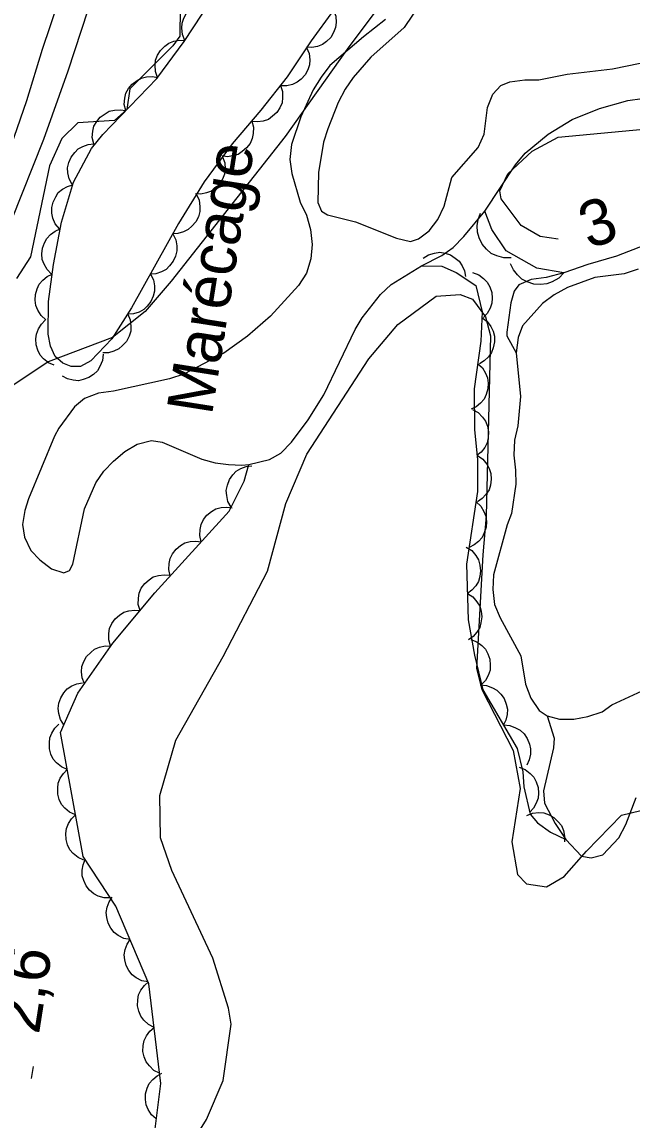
# Model space of a CAD drawing. Extents: x 282461 to 284471, y 5554090 to 5557646.
# Drawn here: x 283412.8 to 283452.6, y 5555470 to 5555541.8 of the extents above; entities that cross this region are included whole.
import ezdxf

# ---------------------------------------------------------------- set-up
doc = ezdxf.new("R2010")
doc.units = 0
for name, color, linetype in [('Niveau 2', 7, 'Continuous'), ('Niveau 21', 7, 'Continuous'), ('Niveau 3', 7, 'Continuous'), ('Niveau 4', 7, 'Continuous'), ('Niveau 44', 7, 'Continuous'), ('Niveau 7', 7, 'Continuous')]:
    doc.layers.add(name, color=color, linetype=linetype)

msp = doc.modelspace()

# ---------------------------------------------------------------- linework, layer by layer
at = {"layer": 'Niveau 2'}
for points in [[(283423.15, 5555544.6), (283423.09, 5555540.84), (283422.65, 5555540.22), (283419.84, 5555537.4), (283419.64, 5555536.05), (283418.83, 5555535.34), (283416.44, 5555535.18), (283415.39, 5555534.16), (283414.58, 5555532.38), (283413.34, 5555526.42), (283412.44, 5555525.01)], [(283435.86, 5555542.44), (283434.14, 5555540.15), (283429.98, 5555534.29), (283422.53, 5555524.84), (283420.84, 5555522.86), (283418.69, 5555521.15), (283414.49, 5555519.56), (283412.19, 5555518.02), (283411.32, 5555516.64), (283410.02, 5555510.68), (283409.55, 5555505.27), (283406.25, 5555484.03), (283405.71, 5555481.54)], [(283447.81, 5555527.57), (283446.63, 5555527.76), (283445.39, 5555528.47), (283444.09, 5555530.21), (283444, 5555530.74), (283444.51, 5555531.85), (283446.11, 5555533.33), (283447.81, 5555534.24), (283453.38, 5555534.77), (283455.21, 5555534.49), (283456.56, 5555533.39), (283456.36, 5555532.07), (283453.46, 5555529.7)], [(283421.84, 5555465.2), (283424.83, 5555470.03), (283425.92, 5555472.6), (283426.46, 5555476.28), (283426.28, 5555477.31), (283425.26, 5555480.58), (283422.57, 5555486.31), (283421.84, 5555488.46), (283421.78, 5555491.21), (283422.84, 5555494.84), (283425.93, 5555500.31), (283428.82, 5555505.87), (283430.03, 5555510.3), (283431.4, 5555513.52), (283435.44, 5555519.75), (283437.34, 5555522), (283439.84, 5555523.86), (283441.4, 5555523.97), (283442.21, 5555523.65), (283443.06, 5555522.5), (283443.38, 5555521.27), (283443.11, 5555509.49), (283442.89, 5555506.95), (283442.48, 5555499.51), (283442.83, 5555498.14), (283444.87, 5555494.16), (283445.33, 5555491.68), (283444.77, 5555488.18), (283445.14, 5555486.06), (283445.73, 5555485.45), (283447.05, 5555485.25), (283448.2, 5555485.93), (283449.65, 5555487.58), (283451.94, 5555489.94), (283455.09, 5555490.69)]]:
    msp.add_lwpolyline(points, dxfattribs=at)
at = {"layer": 'Niveau 21'}
for points in [[(283343.15, 5555297.48), (283344.82, 5555302.89), (283346.64, 5555309.77), (283350.04, 5555321.98), (283352.61, 5555330.06), (283355.72, 5555341.46), (283358.57, 5555351.46), (283363.11, 5555368.4), (283365.5, 5555376.77), (283369.96, 5555393.73), (283371.4, 5555399.48), (283375.63, 5555415.07), (283377.3, 5555421.58), (283383.42, 5555443.74), (283388.94, 5555463.12), (283392.46, 5555474.87), (283402.79, 5555506.48), (283405.51, 5555513.87), (283407.52, 5555520.57), (283413.11, 5555536.65), (283414.13, 5555540), (283418.84, 5555553.93)], [(283344.73, 5555292.08), (283347.9, 5555303.94), (283352.03, 5555317.89), (283355.38, 5555328.71), (283357.43, 5555336.24), (283359.48, 5555344.26), (283361.21, 5555350.31), (283366.86, 5555371.37), (283368.58, 5555378.52), (283370.45, 5555386.89), (283376.58, 5555411.34), (283378.92, 5555420.12), (283381.32, 5555428.44), (283387.66, 5555451.48), (283392.52, 5555468.36), (283394.86, 5555476.04), (283398.35, 5555485.88), (283400.13, 5555492.11), (283406.04, 5555510.39), (283408.05, 5555516.97), (283412.1, 5555528.8), (283414.21, 5555534.11), (283415.8, 5555538.57), (283420.56, 5555553.08)]]:
    msp.add_lwpolyline(points, dxfattribs=at)
at = {"layer": 'Niveau 3'}
msp.add_line((283413.41, 5555472.71), (283413.53, 5555473.5), dxfattribs=at)
at = {"layer": 'Niveau 4'}
for points in [[(283439.3, 5555543.73), (283437.75, 5555541.41), (283435.57, 5555539.48), (283434.42, 5555538.15), (283433.9, 5555537.39), (283433.44, 5555536.52), (283432.76, 5555534.78), (283432.48, 5555533.91), (283432.15, 5555531.94), (283432.11, 5555529.98), (283432.34, 5555529.4), (283432.75, 5555529.17), (283434.56, 5555528.72), (283437.24, 5555527.64), (283438.17, 5555527.42), (283438.69, 5555527.59), (283439.38, 5555528.12), (283439.95, 5555528.87), (283440.35, 5555529.74), (283440.86, 5555531.6), (283442.58, 5555533.57), (283442.98, 5555534.44), (283443.2, 5555536.18), (283443.54, 5555537.05), (283444.06, 5555537.63), (283444.64, 5555537.87), (283445.62, 5555537.99), (283446.55, 5555538), (283448.4, 5555538.36), (283451.36, 5555538.72), (283453.16, 5555539.08)], [(283453.04, 5555525.61), (283452.12, 5555525.31), (283450.2, 5555525.07), (283448.41, 5555524.42), (283447.54, 5555523.95), (283446.79, 5555523.37), (283445.47, 5555521.91), (283445.19, 5555521.16), (283445.07, 5555520.16), (283445.34, 5555517.29), (283445.18, 5555515.38), (283444.95, 5555514.45), (283444.9, 5555513.47), (283445.03, 5555512.49), (283445.04, 5555511.56), (283444.76, 5555509.65), (283444.48, 5555508.9), (283443.58, 5555505.65), (283443.53, 5555504.67), (283443.65, 5555503.69), (283444.01, 5555502.82), (283445.37, 5555500.35), (283445.67, 5555498.5), (283446.03, 5555497.58), (283446.56, 5555496.77)], [(283446.56, 5555496.77), (283447.08, 5555496.43), (283447.9, 5555496.2), (283448.83, 5555496.21), (283449.75, 5555496.39), (283450.68, 5555496.68), (283451.31, 5555497.15), (283453.86, 5555498.32)]]:
    msp.add_lwpolyline(points, dxfattribs=at)
at = {"layer": 'Niveau 44'}
for points in [[(283433.14, 5555542.54), (283431.67, 5555540.54), (283430.11, 5555538.18), (283428.39, 5555536), (283426.52, 5555533.82), (283424.69, 5555531.33), (283423.02, 5555528.6), (283419.95, 5555523.09), (283418.65, 5555521.06), (283417.28, 5555519.62), (283416.62, 5555519.26), (283416.01, 5555519.25), (283415.45, 5555519.47), (283414.96, 5555519.9), (283414.65, 5555520.58), (283414.49, 5555521.38), (283414.51, 5555523.5), (283414.84, 5555525.92), (283415.36, 5555528.7), (283416.15, 5555531.31), (283417.32, 5555533.51), (283418.06, 5555534.43), (283421.59, 5555538.08), (283423.38, 5555540.5), (283425.15, 5555543.17)], [(283423.42, 5555540.57), (283423.27, 5555540.95), (283423.23, 5555541.36), (283423.24, 5555541.69), (283423.35, 5555542.02), (283423.53, 5555542.35), (283423.79, 5555542.63), (283424.04, 5555542.84), (283424.36, 5555542.98), (283424.72, 5555543.07), (283425.09, 5555543.07)], [(283433.14, 5555542.54), (283433.28, 5555542.15), (283433.3, 5555541.74), (283433.27, 5555541.41), (283433.14, 5555541.08), (283432.95, 5555540.77), (283432.67, 5555540.5), (283432.42, 5555540.3), (283432.09, 5555540.17), (283431.72, 5555540.1), (283431.36, 5555540.12)], [(283421.64, 5555538.15), (283421.5, 5555538.54), (283421.48, 5555538.95), (283421.51, 5555539.28), (283421.64, 5555539.61), (283421.84, 5555539.92), (283422.11, 5555540.19), (283422.37, 5555540.39), (283422.7, 5555540.51), (283423.07, 5555540.58), (283423.43, 5555540.56)], [(283431.38, 5555540.1), (283431.54, 5555539.72), (283431.58, 5555539.31), (283431.57, 5555538.98), (283431.46, 5555538.65), (283431.28, 5555538.32), (283431.02, 5555538.04), (283430.77, 5555537.83), (283430.45, 5555537.69), (283430.09, 5555537.6), (283429.72, 5555537.6)], [(283419.56, 5555535.98), (283419.47, 5555536.39), (283419.51, 5555536.8), (283419.58, 5555537.12), (283419.75, 5555537.43), (283419.99, 5555537.71), (283420.3, 5555537.94), (283420.58, 5555538.11), (283420.92, 5555538.18), (283421.29, 5555538.2), (283421.65, 5555538.14)], [(283429.68, 5555537.63), (283429.8, 5555537.23), (283429.81, 5555536.83), (283429.77, 5555536.5), (283429.63, 5555536.17), (283429.43, 5555535.86), (283429.14, 5555535.61), (283428.88, 5555535.41), (283428.54, 5555535.3), (283428.18, 5555535.25), (283427.82, 5555535.27)], [(283417.47, 5555533.82), (283417.38, 5555534.23), (283417.42, 5555534.64), (283417.49, 5555534.96), (283417.67, 5555535.27), (283417.9, 5555535.55), (283418.21, 5555535.78), (283418.49, 5555535.95), (283418.83, 5555536.02), (283419.21, 5555536.04), (283419.56, 5555535.98)], [(283427.79, 5555535.3), (283427.9, 5555534.89), (283427.89, 5555534.49), (283427.83, 5555534.16), (283427.68, 5555533.84), (283427.46, 5555533.54), (283427.17, 5555533.3), (283426.9, 5555533.11), (283426.56, 5555533.02), (283426.19, 5555532.97), (283425.83, 5555533.02)], [(283416.07, 5555531.15), (283415.87, 5555531.52), (283415.79, 5555531.92), (283415.77, 5555532.25), (283415.85, 5555532.59), (283416, 5555532.93), (283416.23, 5555533.24), (283416.46, 5555533.48), (283416.77, 5555533.64), (283417.12, 5555533.77), (283417.48, 5555533.8)], [(283425.89, 5555532.97), (283426.03, 5555532.57), (283426.05, 5555532.16), (283426.02, 5555531.83), (283425.89, 5555531.51), (283425.7, 5555531.19), (283425.43, 5555530.92), (283425.17, 5555530.72), (283424.84, 5555530.6), (283424.47, 5555530.53), (283424.11, 5555530.54)], [(283415.23, 5555528.26), (283414.96, 5555528.59), (283414.81, 5555528.96), (283414.73, 5555529.28), (283414.74, 5555529.64), (283414.82, 5555530), (283414.99, 5555530.34), (283415.16, 5555530.62), (283415.43, 5555530.84), (283415.75, 5555531.03), (283416.1, 5555531.14)], [(283424.18, 5555530.5), (283424.35, 5555530.12), (283424.41, 5555529.71), (283424.41, 5555529.38), (283424.31, 5555529.04), (283424.14, 5555528.71), (283423.89, 5555528.42), (283423.65, 5555528.2), (283423.33, 5555528.05), (283422.97, 5555527.95), (283422.61, 5555527.93)], [(283444.74, 5555526.36), (283444.25, 5555526.36), (283443.79, 5555526.49), (283443.43, 5555526.65), (283443.12, 5555526.92), (283442.84, 5555527.25), (283442.65, 5555527.66), (283442.53, 5555528.03), (283442.52, 5555528.44), (283442.58, 5555528.87), (283442.74, 5555529.27)], [(283448.18, 5555525.38), (283446.41, 5555525.68), (283444.42, 5555526.82), (283443.47, 5555528.2), (283443.01, 5555529.41)], [(283414.72, 5555525.3), (283414.43, 5555525.59), (283414.23, 5555525.95), (283414.11, 5555526.26), (283414.09, 5555526.61), (283414.12, 5555526.98), (283414.26, 5555527.34), (283414.4, 5555527.63), (283414.65, 5555527.88), (283414.95, 5555528.11), (283415.28, 5555528.25)], [(283422.64, 5555527.92), (283422.83, 5555527.54), (283422.9, 5555527.14), (283422.91, 5555526.81), (283422.82, 5555526.47), (283422.67, 5555526.13), (283422.43, 5555525.83), (283422.2, 5555525.6), (283421.89, 5555525.44), (283421.54, 5555525.32), (283421.18, 5555525.29)], [(283438.99, 5555526.34), (283439.34, 5555526.56), (283439.74, 5555526.67), (283440.07, 5555526.72), (283440.42, 5555526.67), (283440.77, 5555526.55), (283441.09, 5555526.34), (283441.35, 5555526.14), (283441.54, 5555525.84), (283441.69, 5555525.5), (283441.76, 5555525.14)], [(283438.88, 5555525.84), (283440.21, 5555525.81), (283441.14, 5555525.41), (283442.43, 5555524.55), (283442.85, 5555522.82), (283442.75, 5555520.91), (283442.31, 5555517.79), (283442.34, 5555515.13), (283442.53, 5555513.16), (283442.54, 5555511.08), (283441.83, 5555506.34), (283441.92, 5555502.69), (283442.35, 5555500.38), (283442.89, 5555498.13), (283445.13, 5555494.28), (283445.49, 5555492.77), (283445.56, 5555491.79), (283445.98, 5555490), (283446.45, 5555489.43), (283447.31, 5555488.83), (283448.31, 5555488.34)], [(283448.18, 5555525.38), (283447.84, 5555525.02), (283447.42, 5555524.79), (283447.06, 5555524.65), (283446.65, 5555524.61), (283446.22, 5555524.64), (283445.79, 5555524.79), (283445.44, 5555524.96), (283445.14, 5555525.24), (283444.88, 5555525.58), (283444.7, 5555525.97)], [(283414.35, 5555522.31), (283414.04, 5555522.59), (283413.83, 5555522.94), (283413.69, 5555523.24), (283413.65, 5555523.59), (283413.67, 5555523.96), (283413.78, 5555524.33), (283413.91, 5555524.63), (283414.14, 5555524.89), (283414.43, 5555525.13), (283414.75, 5555525.29)], [(283421.18, 5555525.29), (283421.37, 5555524.92), (283421.44, 5555524.52), (283421.45, 5555524.19), (283421.36, 5555523.85), (283421.21, 5555523.51), (283420.97, 5555523.21), (283420.74, 5555522.98), (283420.43, 5555522.81), (283420.07, 5555522.7), (283419.71, 5555522.67)], [(283442.22, 5555525.4), (283442.62, 5555525.25), (283442.94, 5555525), (283443.18, 5555524.77), (283443.35, 5555524.46), (283443.47, 5555524.1), (283443.49, 5555523.72), (283443.48, 5555523.39), (283443.36, 5555523.06), (283443.18, 5555522.73), (283442.94, 5555522.46)], [(283419.69, 5555522.68), (283419.85, 5555522.3), (283419.9, 5555521.89), (283419.89, 5555521.56), (283419.79, 5555521.23), (283419.61, 5555520.9), (283419.36, 5555520.62), (283419.11, 5555520.4), (283418.79, 5555520.25), (283418.43, 5555520.16), (283418.07, 5555520.15)], [(283414.9, 5555519.34), (283414.51, 5555519.5), (283414.2, 5555519.76), (283413.97, 5555520), (283413.82, 5555520.32), (283413.72, 5555520.67), (283413.7, 5555521.06), (283413.73, 5555521.38), (283413.86, 5555521.71), (283414.06, 5555522.03), (283414.31, 5555522.28)], [(283442.83, 5555522.45), (283443.17, 5555522.2), (283443.41, 5555521.87), (283443.57, 5555521.57), (283443.64, 5555521.23), (283443.65, 5555520.86), (283443.57, 5555520.48), (283443.46, 5555520.17), (283443.25, 5555519.88), (283442.98, 5555519.62), (283442.67, 5555519.44)], [(283418.08, 5555520.06), (283418.04, 5555519.64), (283417.88, 5555519.26), (283417.72, 5555518.98), (283417.46, 5555518.73), (283417.15, 5555518.53), (283416.79, 5555518.4), (283416.47, 5555518.33), (283416.12, 5555518.36), (283415.76, 5555518.45), (283415.44, 5555518.62)], [(283442.54, 5555519.45), (283442.86, 5555519.17), (283443.07, 5555518.81), (283443.2, 5555518.51), (283443.24, 5555518.16), (283443.22, 5555517.79), (283443.1, 5555517.42), (283442.97, 5555517.12), (283442.74, 5555516.85), (283442.45, 5555516.62), (283442.12, 5555516.46)], [(283442.21, 5555516.44), (283442.58, 5555516.24), (283442.87, 5555515.94), (283443.07, 5555515.68), (283443.19, 5555515.35), (283443.26, 5555514.98), (283443.23, 5555514.6), (283443.18, 5555514.27), (283443.01, 5555513.96), (283442.78, 5555513.66), (283442.5, 5555513.43)], [(283442.53, 5555513.43), (283442.88, 5555513.2), (283443.14, 5555512.88), (283443.31, 5555512.6), (283443.4, 5555512.26), (283443.44, 5555511.89), (283443.38, 5555511.5), (283443.29, 5555511.19), (283443.09, 5555510.89), (283442.84, 5555510.62), (283442.54, 5555510.41)], [(283418.92, 5555483.99), (283416.79, 5555487.22), (283415.3, 5555495.33), (283416.43, 5555497.9), (283418.72, 5555501.18), (283421.47, 5555504.47), (283426.31, 5555509.79), (283427.29, 5555511.76), (283427.6, 5555512.84)], [(283426.45, 5555510.07), (283426.24, 5555510.44), (283426.16, 5555510.83), (283426.13, 5555511.16), (283426.2, 5555511.51), (283426.33, 5555511.86), (283426.56, 5555512.17), (283426.78, 5555512.41), (283427.08, 5555512.59), (283427.43, 5555512.72), (283427.79, 5555512.77)], [(283424.5, 5555507.8), (283424.4, 5555508.2), (283424.42, 5555508.61), (283424.48, 5555508.94), (283424.65, 5555509.25), (283424.87, 5555509.54), (283425.17, 5555509.78), (283425.45, 5555509.96), (283425.79, 5555510.04), (283426.16, 5555510.07), (283426.52, 5555510.02)], [(283442.44, 5555510.42), (283442.75, 5555510.13), (283442.96, 5555509.78), (283443.09, 5555509.47), (283443.13, 5555509.12), (283443.1, 5555508.75), (283442.98, 5555508.38), (283442.85, 5555508.08), (283442.61, 5555507.82), (283442.32, 5555507.59), (283441.99, 5555507.43)], [(283422.47, 5555505.57), (283422.37, 5555505.98), (283422.4, 5555506.39), (283422.46, 5555506.71), (283422.62, 5555507.02), (283422.85, 5555507.32), (283423.15, 5555507.56), (283423.43, 5555507.73), (283423.77, 5555507.82), (283424.14, 5555507.85), (283424.5, 5555507.8)], [(283441.8, 5555507.44), (283442.16, 5555507.22), (283442.42, 5555506.9), (283442.6, 5555506.62), (283442.7, 5555506.28), (283442.74, 5555505.91), (283442.69, 5555505.53), (283442.61, 5555505.21), (283442.42, 5555504.91), (283442.17, 5555504.63), (283441.88, 5555504.42)], [(283420.5, 5555503.3), (283420.38, 5555503.71), (283420.39, 5555504.11), (283420.44, 5555504.44), (283420.58, 5555504.76), (283420.8, 5555505.07), (283421.09, 5555505.32), (283421.36, 5555505.5), (283421.7, 5555505.6), (283422.07, 5555505.65), (283422.43, 5555505.61)], [(283441.88, 5555504.42), (283442.23, 5555504.2), (283442.5, 5555503.88), (283442.68, 5555503.6), (283442.78, 5555503.26), (283442.82, 5555502.89), (283442.76, 5555502.51), (283442.68, 5555502.19), (283442.49, 5555501.89), (283442.25, 5555501.61), (283441.95, 5555501.4)], [(283418.57, 5555501), (283418.45, 5555501.4), (283418.46, 5555501.81), (283418.51, 5555502.13), (283418.66, 5555502.45), (283418.87, 5555502.76), (283419.16, 5555503.01), (283419.43, 5555503.19), (283419.77, 5555503.29), (283420.14, 5555503.34), (283420.5, 5555503.3)], [(283442.1, 5555501.41), (283442.5, 5555501.26), (283442.82, 5555501.02), (283443.06, 5555500.78), (283443.22, 5555500.47), (283443.34, 5555500.12), (283443.37, 5555499.73), (283443.36, 5555499.4), (283443.23, 5555499.07), (283443.05, 5555498.74), (283442.81, 5555498.48)], [(283416.86, 5555498.52), (283416.71, 5555498.91), (283416.68, 5555499.31), (283416.7, 5555499.64), (283416.82, 5555499.98), (283417.01, 5555500.3), (283417.28, 5555500.57), (283417.53, 5555500.78), (283417.86, 5555500.91), (283418.22, 5555500.99), (283418.58, 5555500.98)], [(283415.52, 5555495.83), (283415.3, 5555496.19), (283415.19, 5555496.58), (283415.15, 5555496.91), (283415.2, 5555497.26), (283415.32, 5555497.61), (283415.53, 5555497.93), (283415.74, 5555498.18), (283416.04, 5555498.38), (283416.38, 5555498.52), (283416.73, 5555498.59)], [(283442.71, 5555498.44), (283443.13, 5555498.41), (283443.51, 5555498.26), (283443.81, 5555498.1), (283444.06, 5555497.85), (283444.27, 5555497.55), (283444.41, 5555497.19), (283444.49, 5555496.87), (283444.47, 5555496.52), (283444.39, 5555496.15), (283444.23, 5555495.83)], [(283415.74, 5555492.91), (283415.36, 5555493.08), (283415.05, 5555493.35), (283414.83, 5555493.59), (283414.68, 5555493.91), (283414.58, 5555494.27), (283414.58, 5555494.65), (283414.61, 5555494.98), (283414.74, 5555495.3), (283414.94, 5555495.62), (283415.2, 5555495.87)], [(283444.23, 5555495.83), (283444.65, 5555495.8), (283445.03, 5555495.65), (283445.33, 5555495.49), (283445.58, 5555495.24), (283445.79, 5555494.94), (283445.93, 5555494.58), (283446.01, 5555494.26), (283445.99, 5555493.91), (283445.91, 5555493.54), (283445.75, 5555493.21)], [(283416.29, 5555489.95), (283415.9, 5555490.12), (283415.59, 5555490.39), (283415.37, 5555490.63), (283415.22, 5555490.95), (283415.12, 5555491.31), (283415.12, 5555491.69), (283415.15, 5555492.02), (283415.29, 5555492.34), (283415.49, 5555492.66), (283415.74, 5555492.91)], [(283445.26, 5555493.06), (283445.66, 5555492.91), (283445.98, 5555492.66), (283446.21, 5555492.42), (283446.38, 5555492.11), (283446.5, 5555491.75), (283446.52, 5555491.37), (283446.51, 5555491.04), (283446.38, 5555490.71), (283446.2, 5555490.38), (283445.95, 5555490.12)], [(283416.83, 5555486.99), (283416.45, 5555487.16), (283416.14, 5555487.43), (283415.92, 5555487.67), (283415.77, 5555487.99), (283415.67, 5555488.35), (283415.66, 5555488.73), (283415.69, 5555489.06), (283415.83, 5555489.39), (283416.03, 5555489.7), (283416.29, 5555489.95)], [(283445.75, 5555489.92), (283446.14, 5555490.07), (283446.55, 5555490.1), (283446.88, 5555490.08), (283447.21, 5555489.96), (283447.53, 5555489.77), (283447.81, 5555489.5), (283448.02, 5555489.25), (283448.15, 5555488.92), (283448.23, 5555488.56), (283448.22, 5555488.19)], [(283418.57, 5555484.52), (283418.15, 5555484.52), (283417.77, 5555484.64), (283417.47, 5555484.79), (283417.2, 5555485.02), (283416.97, 5555485.31), (283416.82, 5555485.66), (283416.72, 5555485.97), (283416.72, 5555486.33), (283416.78, 5555486.69), (283416.92, 5555487.03)], [(283412.3, 5555453.46), (283415.3, 5555455.59), (283416.68, 5555457), (283417.81, 5555459.57), (283418.46, 5555463.76), (283421.42, 5555468.91), (283421.85, 5555472.4), (283421.07, 5555478.9), (283418.92, 5555483.99)], [(283419.85, 5555481.8), (283419.43, 5555481.88), (283419.07, 5555482.07), (283418.81, 5555482.27), (283418.59, 5555482.54), (283418.42, 5555482.87), (283418.33, 5555483.25), (283418.29, 5555483.57), (283418.35, 5555483.92), (283418.48, 5555484.27), (283418.67, 5555484.57)], [(283421.02, 5555479.03), (283420.61, 5555479.11), (283420.25, 5555479.3), (283419.98, 5555479.49), (283419.76, 5555479.77), (283419.59, 5555480.1), (283419.5, 5555480.47), (283419.46, 5555480.8), (283419.52, 5555481.15), (283419.65, 5555481.5), (283419.85, 5555481.8)], [(283421.41, 5555476.05), (283421.04, 5555476.24), (283420.75, 5555476.53), (283420.54, 5555476.79), (283420.41, 5555477.11), (283420.34, 5555477.48), (283420.35, 5555477.86), (283420.4, 5555478.18), (283420.56, 5555478.5), (283420.78, 5555478.8), (283421.05, 5555479.04)], [(283421.77, 5555473.06), (283421.4, 5555473.25), (283421.11, 5555473.54), (283420.9, 5555473.8), (283420.77, 5555474.13), (283420.69, 5555474.49), (283420.71, 5555474.87), (283420.76, 5555475.2), (283420.92, 5555475.51), (283421.14, 5555475.81), (283421.41, 5555476.05)], [(283421.56, 5555470.08), (283421.25, 5555470.35), (283421.03, 5555470.7), (283420.9, 5555471), (283420.85, 5555471.35), (283420.86, 5555471.72), (283420.97, 5555472.09), (283421.1, 5555472.39), (283421.33, 5555472.66), (283421.61, 5555472.9), (283421.93, 5555473.06)]]:
    msp.add_lwpolyline(points, dxfattribs=at)
at = {"layer": 'Niveau 7'}
for points in [[(283436.53, 5555541.93), (283435.09, 5555540.81), (283432.9, 5555538.92), (283432.32, 5555538.16), (283431.81, 5555537.34), (283431.01, 5555535.58), (283430.39, 5555533.77)], [(283430.39, 5555533.77), (283430.29, 5555532.79), (283430.42, 5555531.86), (283430.96, 5555530), (283431.38, 5555529.14), (283431.62, 5555528.21), (283431.75, 5555527.22), (283431.65, 5555526.29), (283431.37, 5555525.36), (283430.85, 5555524.54), (283429.01, 5555522.54), (283427.52, 5555521.24), (283425.96, 5555520.12), (283423.35, 5555518.75), (283422.43, 5555518.45), (283418.77, 5555517.65), (283417.78, 5555517.52), (283416.86, 5555517.16), (283416.22, 5555516.63), (283415.19, 5555515.23), (283414.91, 5555514.7), (283413.21, 5555510.61), (283412.98, 5555509.85), (283412.82, 5555508.92), (283412.95, 5555508.11), (283413.36, 5555507.24), (283413.95, 5555506.61), (283414.72, 5555506.04), (283415.53, 5555505.76), (283415.88, 5555505.93), (283416.11, 5555506.34), (283416.88, 5555509.96), (283417.62, 5555511.65), (283418.13, 5555512.41), (283418.77, 5555513.06), (283419.51, 5555513.71), (283420.32, 5555514.18), (283421.25, 5555514.43), (283421.95, 5555514.32), (283424.53, 5555513.19), (283425.4, 5555512.96), (283426.28, 5555512.86), (283427.15, 5555512.81), (283427.6, 5555512.84), (283428.95, 5555513.18), (283429.7, 5555513.6), (283430.39, 5555514.3), (283431.48, 5555515.77), (283432.51, 5555517.41), (283434.55, 5555521.67), (283435.01, 5555522.44), (283436.21, 5555523.96), (283436.9, 5555524.61), (283438.88, 5555525.84), (283440.2, 5555526.51), (283440.95, 5555527.04), (283441.64, 5555527.75), (283443.01, 5555529.41), (283445.02, 5555532.44), (283445.65, 5555533.2), (283447.15, 5555534.44), (283448.71, 5555535.39), (283450.51, 5555536.11), (283452.36, 5555536.65), (283453.29, 5555536.78)], [(283453.46, 5555527.19), (283451.61, 5555526.47), (283449.75, 5555525.92), (283448.18, 5555525.38), (283447.03, 5555525.08), (283446.04, 5555524.95), (283445.23, 5555524.59), (283444.94, 5555524.18), (283444.72, 5555523.42), (283444.45, 5555521.5), (283444.45, 5555521.27), (283445.07, 5555520.16)], [(283447.08, 5555496.43), (283447.55, 5555494.97), (283447.5, 5555494.33), (283446.84, 5555491.53), (283446.91, 5555490.72), (283447.62, 5555489.39), (283448.31, 5555488.34), (283449.33, 5555487.26), (283449.97, 5555487.15), (283450.73, 5555487.33), (283451.76, 5555488.45), (283452.22, 5555489.33), (283452.9, 5555491.08)]]:
    msp.add_lwpolyline(points, dxfattribs=at)

# ---------------------------------------------------------------- texts
at = {"layer": 'Niveau 2'}
msp.add_text('3', height=3, rotation=18.82854, dxfattribs=at).set_placement((283449.8, 5555526.92))
at = {"layer": 'Niveau 3'}
msp.add_text('2,6  ', height=3, rotation=81.09575, dxfattribs=at).set_placement((283413.89, 5555475.55))
at = {"layer": 'Niveau 7'}
msp.add_text('Marécage', height=3, rotation=81.0598, dxfattribs=at).set_placement((283425.19, 5555516.01))

doc.saveas('drawing.dxf')
